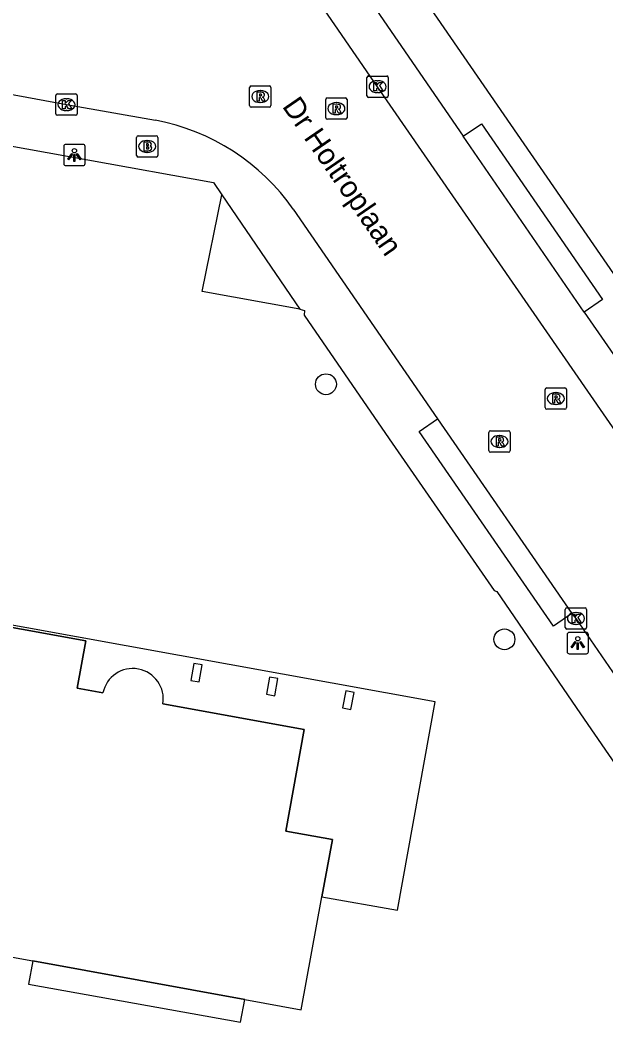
# Model space of a CAD drawing. Extents: x 157466 to 158888, y 383063 to 384677.
# Drawn here: x 157864.07 to 157891.49, y 383361.3 to 383408.68 of the extents above; entities that cross this region are included whole.
import ezdxf

# ---------------------------------------------------------------- set-up
doc = ezdxf.new("R2010")
doc.units = 0
for name, color, linetype in [('IMGEO_Boom', 7, 'Continuous'), ('IMGEO_Brandkraan', 7, 'Continuous'), ('IMGEO_Groenvoorziening', 7, 'Continuous'), ('IMGEO_Kolk', 7, 'Continuous'), ('IMGEO_Lichtpunt', 7, 'Continuous'), ('IMGEO_Openbare_ruimte_label', 7, 'Continuous'), ('IMGEO_Pand', 7, 'Continuous'), ('IMGEO_Pand_overbouw', 7, 'Continuous'), ('IMGEO_Rijbaan_lokaal_open', 7, 'Continuous'), ('IMGEO_Rioolput', 7, 'Continuous'), ('IMGEO_Voetpad_open', 7, 'Continuous')]:
    doc.layers.add(name, color=color, linetype=linetype)

msp = doc.modelspace()

# ---------------------------------------------------------------- linework, layer by layer
at = {"layer": 'IMGEO_Boom'}
for centre in [(157878.387, 383391.61), (157886.747, 383379.651)]:
    msp.add_circle(centre, 0.489, dxfattribs=at)
at = {"layer": 'IMGEO_Brandkraan'}
for p, q in [((157869.515, 383402.334), (157869.515, 383403.186)), ((157869.59, 383403.26), (157870.442, 383403.26)), ((157870.003, 383403.04), (157870.028, 383403.04)), ((157870.516, 383403.186), (157870.516, 383402.334)), ((157870.442, 383402.26), (157869.59, 383402.26)), ((157870.026, 383402.48), (157870.001, 383402.48))]:
    msp.add_line(p, q, dxfattribs=at)
for points in [[(157869.515, 383402.334), (157869.515, 383403.186)], [(157869.59, 383403.26), (157870.442, 383403.26)], [(157870.516, 383403.186), (157870.516, 383402.334)], [(157869.863, 383402.96), (157869.863, 383402.56), (157870.076, 383402.56)], [(157870.094, 383402.96), (157869.863, 383402.96)], [(157870.042, 383402.879), (157869.988, 383402.879), (157869.988, 383402.803)], [(157869.988, 383402.803), (157870.041, 383402.803)], [(157870.05, 383402.727), (157869.988, 383402.727), (157869.988, 383402.646)], [(157869.988, 383402.646), (157870.05, 383402.646)], [(157870.442, 383402.26), (157869.59, 383402.26)]]:
    msp.add_lwpolyline(points, dxfattribs=at)
for centre, radius, start, end in [((157869.592, 383403.184), 0.0765, 91.552, 178.448), ((157869.592, 383403.184), 0.0765, 91.552, 178.448), ((157870.44, 383403.184), 0.0765, 1.552, 88.448), ((157870.44, 383403.184), 0.0765, 1.552, 88.448), ((157870.043, 383402.841), 0.0379, 267.8285, 90.9355), ((157870.051, 383402.686), 0.0404, 269.8759, 90.5077), ((157870.082, 383402.811), 0.251, 268.6676, 293.5347), ((157870.098, 383402.815), 0.145, 59.4692, 91.5367), ((157870.123, 383402.862), 0.0922, 285.5137, 58.1501), ((157870.128, 383402.67), 0.105, 301.3115, 78.989), ((157869.592, 383402.336), 0.0765, 181.552, 268.448), ((157869.592, 383402.336), 0.0765, 181.552, 268.448), ((157870.44, 383402.336), 0.0765, 271.552, 358.448), ((157870.44, 383402.336), 0.0765, 271.552, 358.448)]:
    msp.add_arc(centre, radius, start, end, dxfattribs=at)
for centre, major_axis, ratio, start_param, end_param in [((157870.002, 383402.76), (-0.387, 0.002), 0.722429, 4.712389, 7.853982), ((157870.027, 383402.76), (-0.39, 0.002), 0.717154, 1.570796, 4.712389)]:
    msp.add_ellipse(centre, major_axis=major_axis, ratio=ratio, start_param=start_param, end_param=end_param, dxfattribs=at)
at = {"layer": 'IMGEO_Groenvoorziening'}
msp.add_lwpolyline([(157877.163, 383395.127), (157872.582, 383395.96), (157873.507, 383400.495)], dxfattribs=at)
at = {"layer": 'IMGEO_Kolk'}
for p, q in [((157880.305, 383405.136), (157880.305, 383405.988)), ((157880.38, 383406.062), (157881.232, 383406.062)), ((157881.306, 383405.988), (157881.306, 383405.136)), ((157880.793, 383405.842), (157880.818, 383405.842)), ((157865.734, 383404.293), (157865.734, 383405.145)), ((157865.809, 383405.219), (157866.661, 383405.219)), ((157866.222, 383404.999), (157866.247, 383404.999)), ((157866.735, 383405.145), (157866.735, 383404.293)), ((157881.232, 383405.062), (157880.38, 383405.062)), ((157880.816, 383405.282), (157880.791, 383405.282)), ((157866.661, 383404.219), (157865.809, 383404.219)), ((157866.245, 383404.439), (157866.22, 383404.439)), ((157889.595, 383380.204), (157889.595, 383381.056)), ((157889.67, 383381.13), (157890.522, 383381.13)), ((157890.083, 383380.91), (157890.108, 383380.91)), ((157890.596, 383381.056), (157890.596, 383380.204)), ((157890.106, 383380.35), (157890.081, 383380.35)), ((157890.522, 383380.13), (157889.67, 383380.13))]:
    msp.add_line(p, q, dxfattribs=at)
for points in [[(157880.305, 383405.136), (157880.305, 383405.988)], [(157880.38, 383406.062), (157881.232, 383406.062)], [(157881.306, 383405.988), (157881.306, 383405.136)], [(157880.626, 383405.762), (157880.749, 383405.762), (157880.749, 383405.611), (157880.879, 383405.762), (157881.043, 383405.762), (157880.897, 383405.611), (157881.05, 383405.362), (157880.898, 383405.362), (157880.813, 383405.526), (157880.749, 383405.459), (157880.749, 383405.362), (157880.626, 383405.362), (157880.626, 383405.762)], [(157865.734, 383404.293), (157865.734, 383405.145)], [(157865.809, 383405.219), (157866.661, 383405.219)], [(157866.735, 383405.145), (157866.735, 383404.293)], [(157881.232, 383405.062), (157880.38, 383405.062)], [(157866.055, 383404.919), (157866.178, 383404.919), (157866.178, 383404.768), (157866.308, 383404.919), (157866.472, 383404.919), (157866.326, 383404.768), (157866.479, 383404.519), (157866.327, 383404.519), (157866.242, 383404.683), (157866.178, 383404.616), (157866.178, 383404.519), (157866.055, 383404.519), (157866.055, 383404.919)], [(157866.661, 383404.219), (157865.809, 383404.219)], [(157889.595, 383380.204), (157889.595, 383381.056)], [(157889.67, 383381.13), (157890.522, 383381.13)], [(157889.916, 383380.83), (157890.039, 383380.83), (157890.039, 383380.679), (157890.169, 383380.83), (157890.333, 383380.83), (157890.187, 383380.679), (157890.34, 383380.43), (157890.188, 383380.43), (157890.103, 383380.594), (157890.039, 383380.527), (157890.039, 383380.43), (157889.916, 383380.43), (157889.916, 383380.83)], [(157890.596, 383381.056), (157890.596, 383380.204)], [(157890.522, 383380.13), (157889.67, 383380.13)]]:
    msp.add_lwpolyline(points, dxfattribs=at)
for centre, start, end in [((157880.382, 383405.986), 91.552, 178.448), ((157880.382, 383405.986), 91.552, 178.448), ((157881.23, 383405.986), 1.552, 88.448), ((157881.23, 383405.986), 1.552, 88.448), ((157865.811, 383405.143), 91.552, 178.448), ((157865.811, 383405.143), 91.552, 178.448), ((157866.659, 383405.143), 1.552, 88.448), ((157866.659, 383405.143), 1.552, 88.448), ((157880.382, 383405.138), 181.552, 268.448), ((157880.382, 383405.138), 181.552, 268.448), ((157881.23, 383405.138), 271.552, 358.448), ((157881.23, 383405.138), 271.552, 358.448), ((157865.811, 383404.295), 181.552, 268.448), ((157865.811, 383404.295), 181.552, 268.448), ((157866.659, 383404.295), 271.552, 358.448), ((157866.659, 383404.295), 271.552, 358.448), ((157889.672, 383381.054), 91.552, 178.448), ((157889.672, 383381.054), 91.552, 178.448), ((157890.52, 383381.054), 1.552, 88.448), ((157890.52, 383381.054), 1.552, 88.448), ((157889.672, 383380.206), 181.552, 268.448), ((157889.672, 383380.206), 181.552, 268.448), ((157890.52, 383380.206), 271.552, 358.448), ((157890.52, 383380.206), 271.552, 358.448)]:
    msp.add_arc(centre, 0.0765, start, end, dxfattribs=at)
for centre, major_axis, ratio, start_param, end_param in [((157880.792, 383405.562), (-0.387, 0.002), 0.722429, 4.712389, 7.853982), ((157880.817, 383405.562), (-0.39, 0.002), 0.717154, 1.570796, 4.712389), ((157866.221, 383404.719), (-0.387, 0.002), 0.722429, 4.712389, 7.853982), ((157866.246, 383404.719), (-0.39, 0.002), 0.717154, 1.570796, 4.712389), ((157890.082, 383380.63), (-0.387, 0.002), 0.722429, 4.712389, 7.853982), ((157890.107, 383380.63), (-0.39, 0.002), 0.717154, 1.570796, 4.712389)]:
    msp.add_ellipse(centre, major_axis=major_axis, ratio=ratio, start_param=start_param, end_param=end_param, dxfattribs=at)
at = {"layer": 'IMGEO_Lichtpunt'}
for p, q in [((157866.108, 383402.761), (157866.108, 383401.954)), ((157866.108, 383402.761), (157866.108, 383401.954)), ((157867.01, 383402.856), (157866.202, 383402.856)), ((157867.01, 383402.856), (157866.202, 383402.856)), ((157867.104, 383401.954), (157867.104, 383402.761)), ((157867.104, 383401.954), (157867.104, 383402.761)), ((157866.202, 383401.86), (157867.01, 383401.86)), ((157866.202, 383401.86), (157867.01, 383401.86)), ((157889.685, 383379.879), (157889.685, 383379.072)), ((157889.685, 383379.879), (157889.685, 383379.072)), ((157890.587, 383379.974), (157889.779, 383379.974)), ((157890.587, 383379.974), (157889.779, 383379.974)), ((157890.681, 383379.072), (157890.681, 383379.879)), ((157890.681, 383379.072), (157890.681, 383379.879)), ((157889.779, 383378.978), (157890.587, 383378.978)), ((157889.779, 383378.978), (157890.587, 383378.978))]:
    msp.add_line(p, q, dxfattribs=at)
for points in [[(157866.482, 383402.425), (157866.521, 383402.397), (157866.333, 383402.135), (157866.295, 383402.162), (157866.482, 383402.425)], [(157866.584, 383402.377), (157866.631, 383402.377), (157866.631, 383402.055), (157866.584, 383402.055), (157866.584, 383402.377)], [(157866.694, 383402.397), (157866.732, 383402.424), (157866.919, 383402.162), (157866.88, 383402.134), (157866.694, 383402.397)], [(157890.059, 383379.543), (157890.098, 383379.515), (157889.91, 383379.253), (157889.872, 383379.28), (157890.059, 383379.543)], [(157890.161, 383379.495), (157890.208, 383379.495), (157890.208, 383379.173), (157890.161, 383379.173), (157890.161, 383379.495)], [(157890.271, 383379.515), (157890.309, 383379.542), (157890.496, 383379.28), (157890.457, 383379.252), (157890.271, 383379.515)]]:
    msp.add_lwpolyline(points, dxfattribs=at)
for centre in [(157866.607, 383402.559), (157890.184, 383379.677)]:
    msp.add_circle(centre, 0.0994, dxfattribs=at)
for centre, start, end in [((157866.202, 383402.761), 90, 180), ((157866.202, 383402.761), 90, 180), ((157867.01, 383402.761), 0, 90), ((157867.01, 383402.761), 0, 90), ((157866.202, 383401.954), 180, 270), ((157866.202, 383401.954), 180, 270), ((157867.01, 383401.954), 270, 0), ((157867.01, 383401.954), 270, 360), ((157889.779, 383379.879), 90, 180), ((157889.779, 383379.879), 90, 180), ((157890.587, 383379.879), 0, 90), ((157890.587, 383379.879), 0, 90), ((157889.779, 383379.072), 180, 270), ((157889.779, 383379.072), 180, 270), ((157890.587, 383379.072), 270, 0), ((157890.587, 383379.072), 270, 360)]:
    msp.add_arc(centre, 0.0946, start, end, dxfattribs=at)
at = {"layer": 'IMGEO_Pand'}
for points in [[(157867.942, 383377.14), (157866.731, 383377.361), (157867.135, 383379.581), (157828.13, 383386.661), (157826.77, 383379.217), (157831.668, 383378.323), (157831.263, 383376.108), (157830.307, 383370.806), (157864.651, 383364.571), (157874.584, 383362.758), (157877.221, 383362.287), (157878.194, 383367.571), (157878.688, 383370.267), (157876.504, 383370.654), (157877.372, 383375.422), (157870.749, 383376.622)], [(157872.454, 383377.659), (157872.596, 383378.453), (157872.197, 383378.524), (157872.056, 383377.729), (157872.454, 383377.659)], [(157876, 383377.01), (157876.141, 383377.81), (157875.746, 383377.879), (157875.606, 383377.08), (157876, 383377.01)], [(157879.554, 383376.355), (157879.711, 383377.157), (157879.314, 383377.235), (157879.158, 383376.432), (157879.554, 383376.355)]]:
    msp.add_lwpolyline(points, dxfattribs=at)
msp.add_arc((157869.341, 383376.856), 1.427, 350.5531, 168.5355, dxfattribs=at)
at = {"layer": 'IMGEO_Pand_overbouw'}
for points in [[(157883.496, 383376.724), (157825.947, 383387.161), (157824.185, 383377.392), (157831.263, 383376.108), (157831.668, 383378.323), (157826.77, 383379.217), (157828.13, 383386.661), (157867.135, 383379.581), (157866.731, 383377.361), (157867.942, 383377.14)], [(157870.749, 383376.622), (157877.372, 383375.422), (157876.504, 383370.654), (157878.688, 383370.267), (157878.194, 383367.571), (157881.744, 383366.959), (157883.496, 383376.724)]]:
    msp.add_lwpolyline(points, dxfattribs=at)
msp.add_lwpolyline([(157864.651, 383364.571), (157864.457, 383363.479), (157874.381, 383361.707), (157874.584, 383362.758)], close=True, dxfattribs=at)
msp.add_arc((157869.341, 383376.856), 1.427, 350.5531, 168.5355, dxfattribs=at)
at = {"layer": 'IMGEO_Rijbaan_lokaal_open'}
for points in [[(157936.465, 383325.145), (157935.643, 383326.174), (157935.388, 383326.53), (157915.623, 383355.122), (157905.565, 383369.639), (157894.321, 383385.972), (157880.805, 383405.562), (157871.979, 383418.406), (157863.862, 383430.224), (157863.215, 383431.182)], [(157850.004, 383407.722), (157866.235, 383404.72), (157870.408, 383403.99)], [(157876.859, 383399.812), (157883.617, 383389.989)], [(157883.617, 383389.989), (157889.899, 383380.858)], [(157889.899, 383380.858), (157890.097, 383380.63), (157892.494, 383377.128)]]:
    msp.add_lwpolyline(points, dxfattribs=at)
msp.add_arc((157868.524, 383394.012), 10.154, 34.8321, 79.3095, dxfattribs=at)
at = {"layer": 'IMGEO_Rioolput'}
for p, q in [((157874.811, 383404.673), (157874.811, 383405.525)), ((157874.886, 383405.599), (157875.738, 383405.599)), ((157875.812, 383405.525), (157875.812, 383404.673)), ((157875.299, 383405.379), (157875.324, 383405.379)), ((157878.377, 383404.108), (157878.377, 383404.96)), ((157878.452, 383405.034), (157879.304, 383405.034)), ((157879.378, 383404.96), (157879.378, 383404.108)), ((157875.738, 383404.599), (157874.886, 383404.599)), ((157875.322, 383404.819), (157875.297, 383404.819)), ((157878.865, 383404.814), (157878.89, 383404.814)), ((157879.304, 383404.034), (157878.452, 383404.034)), ((157878.888, 383404.254), (157878.863, 383404.254)), ((157888.654, 383390.514), (157888.654, 383391.366)), ((157888.729, 383391.44), (157889.581, 383391.44)), ((157889.142, 383391.22), (157889.167, 383391.22)), ((157889.655, 383391.366), (157889.655, 383390.514)), ((157889.581, 383390.44), (157888.729, 383390.44)), ((157889.165, 383390.66), (157889.14, 383390.66)), ((157886.015, 383388.5), (157886.015, 383389.352)), ((157886.09, 383389.426), (157886.942, 383389.426)), ((157887.016, 383389.352), (157887.016, 383388.5)), ((157886.503, 383389.206), (157886.528, 383389.206)), ((157886.942, 383388.426), (157886.09, 383388.426)), ((157886.526, 383388.646), (157886.501, 383388.646))]:
    msp.add_line(p, q, dxfattribs=at)
for points in [[(157874.811, 383404.673), (157874.811, 383405.525)], [(157874.886, 383405.599), (157875.738, 383405.599)], [(157875.812, 383405.525), (157875.812, 383404.673)], [(157875.4, 383405.297), (157875.148, 383405.299), (157875.148, 383404.899)], [(157875.148, 383404.899), (157875.272, 383404.899), (157875.272, 383405.061), (157875.283, 383405.061)], [(157875.326, 383405.218), (157875.272, 383405.218), (157875.272, 383405.137)], [(157875.272, 383405.137), (157875.324, 383405.137)], [(157875.33, 383405.032), (157875.401, 383404.899), (157875.541, 383404.899), (157875.476, 383405.025)], [(157878.377, 383404.108), (157878.377, 383404.96)], [(157878.452, 383405.034), (157879.304, 383405.034)], [(157879.378, 383404.96), (157879.378, 383404.108)], [(157875.738, 383404.599), (157874.886, 383404.599)], [(157878.966, 383404.732), (157878.714, 383404.734), (157878.714, 383404.334)], [(157878.714, 383404.334), (157878.838, 383404.334), (157878.838, 383404.496), (157878.849, 383404.496)], [(157878.892, 383404.653), (157878.838, 383404.653), (157878.838, 383404.572)], [(157878.838, 383404.572), (157878.89, 383404.572)], [(157878.896, 383404.467), (157878.967, 383404.334), (157879.107, 383404.334), (157879.042, 383404.46)], [(157879.304, 383404.034), (157878.452, 383404.034)], [(157888.654, 383390.514), (157888.654, 383391.366)], [(157888.729, 383391.44), (157889.581, 383391.44)], [(157889.655, 383391.366), (157889.655, 383390.514)], [(157889.243, 383391.138), (157888.991, 383391.14), (157888.991, 383390.74)], [(157888.991, 383390.74), (157889.115, 383390.74), (157889.115, 383390.902), (157889.126, 383390.902)], [(157889.169, 383391.059), (157889.115, 383391.059), (157889.115, 383390.978)], [(157889.115, 383390.978), (157889.167, 383390.978)], [(157889.173, 383390.873), (157889.244, 383390.74), (157889.384, 383390.74), (157889.319, 383390.866)], [(157889.581, 383390.44), (157888.729, 383390.44)], [(157886.015, 383388.5), (157886.015, 383389.352)], [(157886.09, 383389.426), (157886.942, 383389.426)], [(157887.016, 383389.352), (157887.016, 383388.5)], [(157886.604, 383389.124), (157886.352, 383389.126), (157886.352, 383388.726)], [(157886.352, 383388.726), (157886.476, 383388.726), (157886.476, 383388.888), (157886.487, 383388.888)], [(157886.53, 383389.045), (157886.476, 383389.045), (157886.476, 383388.964)], [(157886.476, 383388.964), (157886.528, 383388.964)], [(157886.534, 383388.859), (157886.605, 383388.726), (157886.745, 383388.726), (157886.68, 383388.852)], [(157886.942, 383388.426), (157886.09, 383388.426)]]:
    msp.add_lwpolyline(points, dxfattribs=at)
for centre, radius, start, end in [((157874.888, 383405.523), 0.0765, 91.552, 178.448), ((157874.888, 383405.523), 0.0765, 91.552, 178.448), ((157875.736, 383405.523), 0.0765, 1.552, 88.448), ((157875.736, 383405.523), 0.0765, 1.552, 88.448), ((157875.282, 383405.008), 0.0533, 26.0293, 88.6989), ((157875.308, 383405.326), 0.19, 274.7715, 282.9687), ((157875.332, 383405.122), 0.0964, 77.0061, 93.1865), ((157875.346, 383405.179), 0.0378, 276.6634, 79.6772), ((157875.399, 383405.187), 0.109, 350.3612, 89.416), ((157875.397, 383405.187), 0.112, 277.5842, 350.9817), ((157875.381, 383404.972), 0.108, 29.5134, 73.7905), ((157878.454, 383404.958), 0.0765, 91.552, 178.448), ((157878.454, 383404.958), 0.0765, 91.552, 178.448), ((157879.302, 383404.958), 0.0765, 1.552, 88.448), ((157879.302, 383404.958), 0.0765, 1.552, 88.448), ((157874.888, 383404.675), 0.0765, 181.552, 268.448), ((157874.888, 383404.675), 0.0765, 181.552, 268.448), ((157875.736, 383404.675), 0.0765, 271.552, 358.448), ((157875.736, 383404.675), 0.0765, 271.552, 358.448), ((157878.848, 383404.443), 0.0533, 26.0293, 88.6989), ((157878.874, 383404.761), 0.19, 274.7715, 282.9687), ((157878.898, 383404.557), 0.0964, 77.0061, 93.1865), ((157878.912, 383404.614), 0.0378, 276.6634, 79.6772), ((157878.965, 383404.622), 0.109, 350.3612, 89.416), ((157878.963, 383404.622), 0.112, 277.5842, 350.9817), ((157878.947, 383404.407), 0.108, 29.5134, 73.7905), ((157878.454, 383404.11), 0.0765, 181.552, 268.448), ((157878.454, 383404.11), 0.0765, 181.552, 268.448), ((157879.302, 383404.11), 0.0765, 271.552, 358.448), ((157879.302, 383404.11), 0.0765, 271.552, 358.448), ((157888.731, 383391.364), 0.0765, 91.552, 178.448), ((157888.731, 383391.364), 0.0765, 91.552, 178.448), ((157889.579, 383391.364), 0.0765, 1.552, 88.448), ((157889.579, 383391.364), 0.0765, 1.552, 88.448), ((157889.125, 383390.849), 0.0533, 26.0293, 88.6989), ((157889.151, 383391.167), 0.19, 274.7715, 282.9687), ((157889.175, 383390.963), 0.0964, 77.0061, 93.1865), ((157889.189, 383391.02), 0.0378, 276.6634, 79.6772), ((157889.242, 383391.028), 0.109, 350.3612, 89.416), ((157889.24, 383391.028), 0.112, 277.5842, 350.9817), ((157889.224, 383390.813), 0.108, 29.5134, 73.7905), ((157888.731, 383390.516), 0.0765, 181.552, 268.448), ((157888.731, 383390.516), 0.0765, 181.552, 268.448), ((157889.579, 383390.516), 0.0765, 271.552, 358.448), ((157889.579, 383390.516), 0.0765, 271.552, 358.448), ((157886.092, 383389.35), 0.0765, 91.552, 178.448), ((157886.092, 383389.35), 0.0765, 91.552, 178.448), ((157886.94, 383389.35), 0.0765, 1.552, 88.448), ((157886.94, 383389.35), 0.0765, 1.552, 88.448), ((157886.486, 383388.835), 0.0533, 26.0293, 88.6989), ((157886.512, 383389.153), 0.19, 274.7715, 282.9687), ((157886.536, 383388.949), 0.0964, 77.0061, 93.1865), ((157886.55, 383389.006), 0.0378, 276.6634, 79.6772), ((157886.603, 383389.014), 0.109, 350.3612, 89.416), ((157886.601, 383389.014), 0.112, 277.5842, 350.9817), ((157886.585, 383388.799), 0.108, 29.5134, 73.7905), ((157886.092, 383388.502), 0.0765, 181.552, 268.448), ((157886.092, 383388.502), 0.0765, 181.552, 268.448), ((157886.94, 383388.502), 0.0765, 271.552, 358.448), ((157886.94, 383388.502), 0.0765, 271.552, 358.448)]:
    msp.add_arc(centre, radius, start, end, dxfattribs=at)
for centre, major_axis, ratio, start_param, end_param in [((157875.298, 383405.099), (-0.387, 0.002), 0.722429, 4.712389, 7.853982), ((157875.323, 383405.099), (-0.39, 0.002), 0.717154, 1.570796, 4.712389), ((157878.864, 383404.534), (-0.387, 0.002), 0.722429, 4.712389, 7.853982), ((157878.889, 383404.534), (-0.39, 0.002), 0.717154, 1.570796, 4.712389), ((157889.141, 383390.94), (-0.387, 0.002), 0.722429, 4.712389, 7.853982), ((157889.166, 383390.94), (-0.39, 0.002), 0.717154, 1.570796, 4.712389), ((157886.502, 383388.926), (-0.387, 0.002), 0.722429, 4.712389, 7.853982), ((157886.527, 383388.926), (-0.39, 0.002), 0.717154, 1.570796, 4.712389)]:
    msp.add_ellipse(centre, major_axis=major_axis, ratio=ratio, start_param=start_param, end_param=end_param, dxfattribs=at)
at = {"layer": 'IMGEO_Voetpad_open'}
for points in [[(157939.64, 383327.608), (157908.666, 383372.402), (157867.433, 383432.258)], [(157866.622, 383429.736), (157884.813, 383403.235)], [(157849.565, 383405.324), (157873.121, 383401.062), (157873.507, 383400.495)], [(157884.813, 383403.235), (157885.67, 383403.825), (157891.346, 383395.579), (157890.489, 383394.989)], [(157890.489, 383394.989), (157884.813, 383403.235)], [(157873.507, 383400.495), (157877.163, 383395.127)], [(157877.163, 383395.127), (157877.384, 383395.064), (157877.36, 383394.852), (157881.344, 383389.058), (157886.267, 383381.935), (157886.385, 383381.901), (157890.311, 383376.164), (157895.075, 383369.235), (157898.462, 383364.319), (157909.683, 383348.132), (157925.669, 383324.951), (157928.425, 383320.955), (157932.838, 383314.613), (157951.478, 383311.189), (157955.59, 383314.069), (157957.186, 383314.977), (157965.542, 383320.73)], [(157890.489, 383394.989), (157907.044, 383371.058), (157936.153, 383328.952)], [(157889.899, 383380.858), (157889.042, 383380.269), (157882.76, 383389.4), (157883.617, 383389.989)]]:
    msp.add_lwpolyline(points, dxfattribs=at)

# ---------------------------------------------------------------- texts
at = {"layer": 'IMGEO_Openbare_ruimte_label'}
msp.add_text('Dr Holtroplaan', height=1, rotation=304.5321, dxfattribs=at).set_placement((157876.311, 383404.64))

doc.saveas('drawing.dxf')
